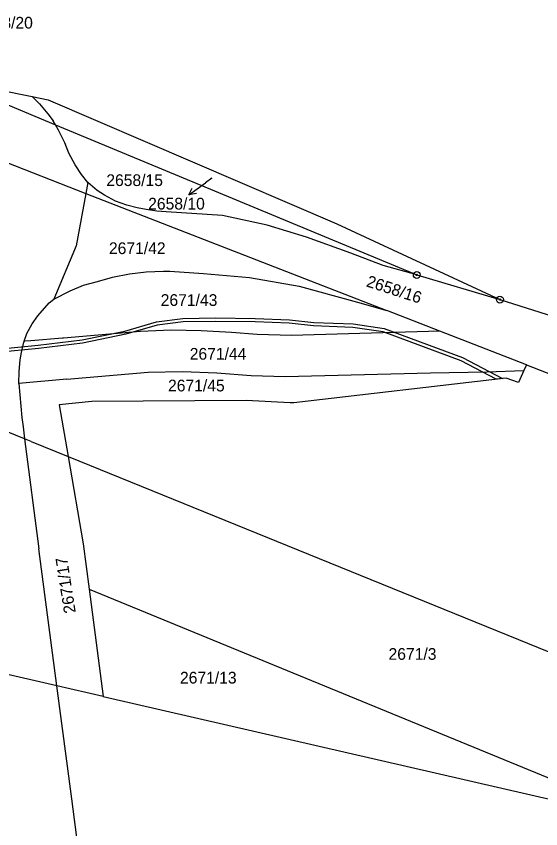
# Model space of a CAD drawing. Extents: x -755819 to -753140, y -1169796 to -1166000.
# Drawn here: x -754290.9 to -754214.8, y -1168245.5 to -1168127.7 of the extents above; entities that cross this region are included whole.
import ezdxf

# ---------------------------------------------------------------- set-up
doc = ezdxf.new("R2010")
doc.units = 0
for name, color, linetype in [('Vrstva 1', 7, 'Continuous'), ('Vrstva 13', 7, 'Continuous'), ('Vrstva 16', 7, 'Continuous'), ('Vrstva 18', 7, 'Continuous'), ('Vrstva 24', 7, 'Continuous'), ('Vrstva 27', 7, 'Continuous'), ('Vrstva 6', 7, 'Continuous')]:
    doc.layers.add(name, color=color, linetype=linetype)

msp = doc.modelspace()

# ---------------------------------------------------------------- linework, layer by layer
at = {"layer": 'Vrstva 1'}
for p, q in [((-754301.2, -1168136.77), (-754285.23, -1168143.41)), ((-754288.58, -1168139.32), (-754287.52, -1168140.37)), ((-754287.52, -1168140.37), (-754286.3, -1168141.82)), ((-754286.3, -1168141.82), (-754285.56, -1168142.86)), ((-754285.23, -1168143.41), (-754285.56, -1168142.86)), ((-754285.23, -1168143.41), (-754232.81, -1168165.2)), ((-754284.76, -1168144.18), (-754285.23, -1168143.41)), ((-754283.86, -1168146.03), (-754284.76, -1168144.18)), ((-754296.97, -1168147.07), (-754280.8, -1168153.37)), ((-754283.27, -1168147.52), (-754283.86, -1168146.03)), ((-754282.38, -1168149.22), (-754283.27, -1168147.52)), ((-754281.46, -1168150.61), (-754282.38, -1168149.22)), ((-754280.5, -1168151.8), (-754281.46, -1168150.61)), ((-754280.5, -1168151.8), (-754280.8, -1168153.37)), ((-754279.17, -1168152.93), (-754280.5, -1168151.8)), ((-754278.12, -1168153.64), (-754279.17, -1168152.93)), ((-754280.8, -1168153.37), (-754281.74, -1168158.38)), ((-754280.8, -1168153.37), (-754237.15, -1168170.37)), ((-754276.49, -1168154.48), (-754278.12, -1168153.64)), ((-754274.88, -1168155.07), (-754276.49, -1168154.48)), ((-754273.38, -1168155.46), (-754274.88, -1168155.07)), ((-754272.08, -1168155.72), (-754273.38, -1168155.46)), ((-754270.49, -1168155.93), (-754272.08, -1168155.72)), ((-754269.18, -1168156.03), (-754270.49, -1168155.93)), ((-754261.01, -1168156.56), (-754269.18, -1168156.03)), ((-754254.52, -1168157.99), (-754261.01, -1168156.56)), ((-754281.74, -1168158.38), (-754282.23, -1168160.99)), ((-754248.83, -1168159.71), (-754254.52, -1168157.99)), ((-754242.38, -1168162.06), (-754248.83, -1168159.71)), ((-754282.23, -1168160.99), (-754285.45, -1168168.69)), ((-754237.71, -1168163.83), (-754242.38, -1168162.06)), ((-754274.5, -1168165.05), (-754272.05, -1168164.75)), ((-754272.05, -1168164.75), (-754269.54, -1168164.64)), ((-754269.54, -1168164.64), (-754268.63, -1168164.65)), ((-754268.63, -1168164.65), (-754263.76, -1168164.99)), ((-754232.81, -1168165.2), (-754237.71, -1168163.83)), ((-754279.12, -1168166.13), (-754276.95, -1168165.54)), ((-754276.95, -1168165.54), (-754274.5, -1168165.05)), ((-754263.76, -1168164.99), (-754257.07, -1168165.55)), ((-754257.07, -1168165.55), (-754249.88, -1168166.82)), ((-754232.81, -1168165.2), (-754220.76, -1168168.78)), ((-754283.09, -1168167.5), (-754281.16, -1168166.67)), ((-754281.16, -1168166.67), (-754279.12, -1168166.13)), ((-754249.88, -1168166.82), (-754241.41, -1168169.13)), ((-754285.45, -1168168.69), (-754283.09, -1168167.5)), ((-754287.77, -1168171.13), (-754286.11, -1168169.25)), ((-754286.11, -1168169.25), (-754285.45, -1168168.69)), ((-754241.41, -1168169.13), (-754237.15, -1168170.37)), ((-754229.48, -1168173.36), (-754237.15, -1168170.37)), ((-754288.61, -1168172.3), (-754287.77, -1168171.13)), ((-754289.35, -1168173.68), (-754288.61, -1168172.3)), ((-754289.75, -1168174.8), (-754289.35, -1168173.68)), ((-754272.87, -1168173.4), (-754284.05, -1168174.36)), ((-754268.43, -1168173.23), (-754272.87, -1168173.4)), ((-754264.1, -1168173.31), (-754268.43, -1168173.23)), ((-754259.67, -1168173.56), (-754264.1, -1168173.31)), ((-754255.98, -1168173.84), (-754259.67, -1168173.56)), ((-754250.99, -1168173.98), (-754255.98, -1168173.84)), ((-754229.48, -1168173.36), (-754250.99, -1168173.98)), ((-754216.9, -1168178.26), (-754229.48, -1168173.36)), ((-754290.16, -1168176.47), (-754289.81, -1168174.96)), ((-754289.75, -1168174.8), (-754289.81, -1168174.96)), ((-754288.78, -1168174.74), (-754289.75, -1168174.8)), ((-754284.18, -1168174.35), (-754288.78, -1168174.74)), ((-754284.05, -1168174.36), (-754284.18, -1168174.35)), ((-754290.32, -1168177.53), (-754290.16, -1168176.47)), ((-754289.7, -1168188.98), (-754317.32, -1168177.77)), ((-754290.49, -1168179.22), (-754290.32, -1168177.53)), ((-754216.9, -1168178.26), (-754217.27, -1168179.08)), ((-754216.9, -1168178.26), (-754197.58, -1168185.79)), ((-754290.53, -1168180.96), (-754290.49, -1168179.22)), ((-754283.55, -1168180.31), (-754271.77, -1168179.28)), ((-754271.77, -1168179.28), (-754266.8, -1168179.2)), ((-754266.8, -1168179.2), (-754261.8, -1168179.41)), ((-754261.8, -1168179.41), (-754256.84, -1168179.77)), ((-754256.84, -1168179.77), (-754251.88, -1168179.93)), ((-754251.88, -1168179.93), (-754230.8, -1168179.41)), ((-754219.84, -1168180.15), (-754250.62, -1168183.73)), ((-754230.8, -1168179.41), (-754222.67, -1168179.25)), ((-754222.67, -1168179.25), (-754217.27, -1168179.08)), ((-754218.06, -1168180.82), (-754219.84, -1168180.15)), ((-754217.27, -1168179.08), (-754218.06, -1168180.82)), ((-754283.55, -1168180.31), (-754290.53, -1168180.96)), ((-754290.53, -1168180.96), (-754290.09, -1168185.9)), ((-754279.94, -1168183.54), (-754284.68, -1168184.05)), ((-754257.54, -1168183.43), (-754279.94, -1168183.54)), ((-754251.16, -1168183.74), (-754257.54, -1168183.43)), ((-754284.68, -1168184.05), (-754283.38, -1168191.54)), ((-754250.62, -1168183.73), (-754251.16, -1168183.74)), ((-754290.09, -1168185.9), (-754289.92, -1168187.24)), ((-754289.92, -1168187.24), (-754289.7, -1168188.98)), ((-754288.73, -1168189.37), (-754289.7, -1168188.98)), ((-754289.7, -1168188.98), (-754287.64, -1168204.92)), ((-754288.73, -1168189.37), (-754283.38, -1168191.54)), ((-754283.38, -1168191.54), (-754281.19, -1168204.18)), ((-754283.38, -1168191.54), (-754169.78, -1168237.66)), ((-754285.02, -1168224.8), (-754287.64, -1168204.92)), ((-754281.19, -1168204.18), (-754280.33, -1168210.78)), ((-754280.33, -1168210.78), (-754278.29, -1168226.35)), ((-754285.02, -1168224.8), (-754302.71, -1168220.73)), ((-754282.86, -1168241.18), (-754285.02, -1168224.8)), ((-754278.29, -1168226.35), (-754285.02, -1168224.8)), ((-754278.29, -1168226.35), (-754197.06, -1168245.03)), ((-754279.32, -1168268.14), (-754282.86, -1168241.18))]:
    msp.add_line(p, q, dxfattribs=at)
at = {"layer": 'Vrstva 13'}
for p, q in [((-754301.2, -1168136.77), (-754288.58, -1168139.32)), ((-754288.58, -1168139.32), (-754286.28, -1168139.78)), ((-754286.28, -1168139.78), (-754244.42, -1168157.76)), ((-754244.42, -1168157.76), (-754220.76, -1168168.78)), ((-754220.76, -1168168.78), (-754190.97, -1168178.25))]:
    msp.add_line(p, q, dxfattribs=at)
at = {"layer": 'Vrstva 16'}
for p in [(-754265.89, -1168153.58), (-754262.53, -1168151.17)]:
    msp.add_line(p, (-754263.45, -1168151.83), dxfattribs=at)
msp.add_lwpolyline([(-754264.78, -1168153.4), (-754265.89, -1168153.58), (-754265.37, -1168152.59)], dxfattribs=at)
at = {"layer": 'Vrstva 24'}
for centre, radius in [((-754232.81, -1168165.2), 0.5), ((-754232.81, -1168165.2), 0.1), ((-754220.76, -1168168.78), 0.5), ((-754220.76, -1168168.78), 0.1)]:
    msp.add_circle(centre, radius, dxfattribs=at)
at = {"layer": 'Vrstva 27'}
for p, q in [((-754270.58, -1168171.99), (-754266.75, -1168171.52)), ((-754266.75, -1168171.52), (-754262.02, -1168171.43)), ((-754262.02, -1168171.43), (-754256.23, -1168171.51)), ((-754256.23, -1168171.51), (-754251.29, -1168171.71)), ((-754251.29, -1168171.71), (-754247.76, -1168172.09)), ((-754275.15, -1168173.33), (-754270.58, -1168171.99)), ((-754270.48, -1168172.49), (-754275.03, -1168173.81)), ((-754266.71, -1168172.02), (-754270.48, -1168172.49)), ((-754262.02, -1168171.93), (-754266.71, -1168172.02)), ((-754256.25, -1168172.01), (-754262.02, -1168171.93)), ((-754251.33, -1168172.21), (-754256.25, -1168172.01)), ((-754247.8, -1168172.59), (-754251.33, -1168172.21)), ((-754242.09, -1168172.8), (-754247.8, -1168172.59)), ((-754247.76, -1168172.09), (-754242.05, -1168172.3)), ((-754237.67, -1168173.46), (-754242.09, -1168172.8)), ((-754242.05, -1168172.3), (-754237.54, -1168172.98)), ((-754237.54, -1168172.98), (-754226.17, -1168177.19)), ((-754281.35, -1168174.6), (-754275.15, -1168173.33)), ((-754275.03, -1168173.81), (-754281.27, -1168175.1)), ((-754226.37, -1168177.65), (-754237.67, -1168173.46)), ((-754316.13, -1168178.25), (-754287.74, -1168175.36)), ((-754287.74, -1168175.36), (-754281.35, -1168174.6)), ((-754281.27, -1168175.1), (-754287.68, -1168175.86)), ((-754287.68, -1168175.86), (-754315.15, -1168178.65)), ((-754221.28, -1168180.32), (-754226.37, -1168177.65)), ((-754226.17, -1168177.19), (-754220.4, -1168180.22)), ((-754220.4, -1168180.22), (-754221.28, -1168180.32))]:
    msp.add_line(p, q, dxfattribs=at)
at = {"layer": 'Vrstva 6'}
msp.add_line((-754280.33, -1168210.78), (-754197.06, -1168245.03), dxfattribs=at)

# ---------------------------------------------------------------- texts
at = {"layer": 'Vrstva 16'}
for s, p in [('2658/20', (-754296.71, -1168129.46)), ('2658/10', (-754271.77, -1168155.71))]:
    msp.add_text(s, height=1.7, dxfattribs=at).set_placement(p)
at = {"layer": 'Vrstva 18'}
for s, height, p in [('2658/15', 1.7, (-754277.84, -1168152.3)), ('2658/10', 0.1, (-754262.8, -1168151.17)), ('2671/42', 1.7, (-754277.46, -1168162.17)), ('2671/43', 1.7, (-754269.95, -1168169.69)), ('2671/44', 1.7, (-754265.74, -1168177.49)), ('2671/45', 1.7, (-754268.89, -1168182.09)), ('2671/3', 1.7, (-754236.91, -1168221.03)), ('2671/13', 1.7, (-754267.16, -1168224.47))]:
    msp.add_text(s, height=height, dxfattribs=at).set_placement(p)
for s, rotation, p in [('2658/16', 341.9985, (-754240.25, -1168166.83)), ('2671/17', 99.0071, (-754282.26, -1168214.15))]:
    msp.add_text(s, height=1.7, rotation=rotation, dxfattribs=at).set_placement(p)

doc.saveas('drawing.dxf')
